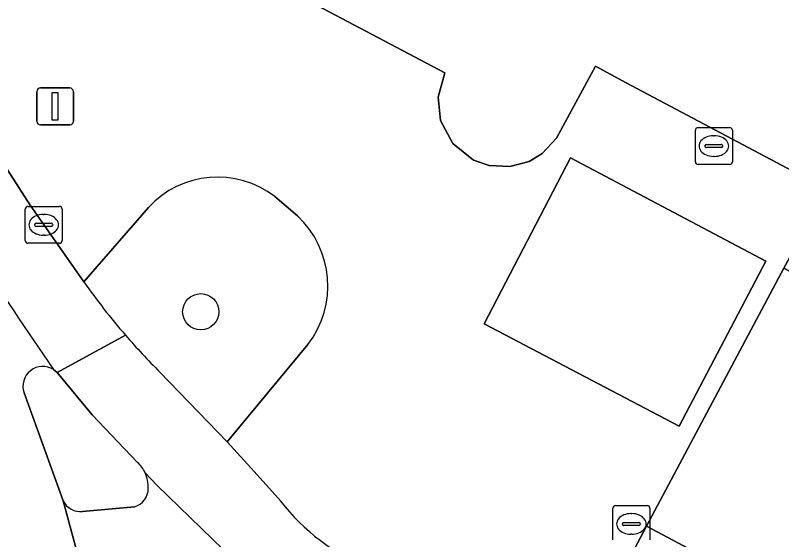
# Model space of a CAD drawing. Extents: x 159489 to 160304, y 383825 to 384531.
# Drawn here: x 159618.36 to 159639.09, y 384092.98 to 384107.17 of the extents above; entities that cross this region are included whole.
import ezdxf

# ---------------------------------------------------------------- set-up
doc = ezdxf.new("R2010")
doc.units = 0
for name, color, linetype in [('IMGEO_Boom', 7, 'Continuous'), ('IMGEO_Fietspad_gesloten', 7, 'Continuous'), ('IMGEO_Groenvoorziening', 7, 'Continuous'), ('IMGEO_Kolk', 7, 'Continuous'), ('IMGEO_Lichtmast', 7, 'Continuous'), ('IMGEO_Pand', 7, 'Continuous'), ('IMGEO_Parkeervlak_open', 7, 'Continuous'), ('IMGEO_Rijbaan_lokaal_gesloten', 7, 'Continuous'), ('IMGEO_Verkeerseiland_gesloten', 7, 'Continuous'), ('IMGEO_Voetpad_open', 7, 'Continuous')]:
    doc.layers.add(name, color=color, linetype=linetype)

msp = doc.modelspace()

# ---------------------------------------------------------------- linework, layer by layer
at = {"layer": 'IMGEO_Boom'}
msp.add_circle((159623.376, 384099.149), 0.489, dxfattribs=at)
at = {"layer": 'IMGEO_Fietspad_gesloten'}
for points in [[(159621.341, 384098.513), (159619.491, 384097.504), (159620.442, 384096.356), (159621.67, 384095.07)], [(159624.09, 384095.625), (159622.27, 384097.517)], [(159625.539, 384094.02), (159624.818, 384094.821), (159624.09, 384095.625)], [(159621.872, 384094.791), (159622.2, 384094.448), (159624.583, 384092.132), (159624.516, 384091.921), (159633.895, 384090.435), (159633.622, 384090.499), (159633.349, 384090.561), (159631.123, 384091.076)]]:
    msp.add_lwpolyline(points, dxfattribs=at)
for centre, radius, start, end in [((159634.759, 384110.097), 17.727, 220.8049, 225.2083), ((159621.031, 384094.395), 0.929, 25.2231, 46.5871), ((159630.149, 384097.6), 5.837, 217.8326, 247.4124)]:
    msp.add_arc(centre, radius, start, end, dxfattribs=at)
at = {"layer": 'IMGEO_Groenvoorziening'}
for points in [[(159625.991, 384101.741), (159625.382, 384102.264)], [(159621.961, 384101.971), (159620.213, 384099.959)], [(159622.27, 384097.517), (159624.09, 384095.625), (159626.276, 384098.261)]]:
    msp.add_lwpolyline(points, dxfattribs=at)
for centre, radius, start, end in [((159623.831, 384100.251), 2.541, 52.3915, 137.3991), ((159624.219, 384099.844), 2.596, 322.4149, 46.9488), ((159635.305, 384110.569), 18.448, 215.1081, 220.8063), ((159634.759, 384110.097), 17.727, 220.8049, 225.2083)]:
    msp.add_arc(centre, radius, start, end, dxfattribs=at)
at = {"layer": 'IMGEO_Kolk'}
for p, q in [((159636.832, 384104.133), (159637.684, 384104.133)), ((159636.757, 384103.207), (159636.757, 384104.059)), ((159637.245, 384103.913), (159637.27, 384103.913)), ((159637.758, 384104.059), (159637.758, 384103.207)), ((159637.016, 384103.627), (159637.016, 384103.639)), ((159637.454, 384103.59), (159637.056, 384103.59)), ((159637.059, 384103.676), (159637.457, 384103.676)), ((159637.5, 384103.639), (159637.5, 384103.627)), ((159637.268, 384103.353), (159637.243, 384103.353)), ((159637.684, 384103.133), (159636.832, 384103.133)), ((159618.628, 384101.075), (159618.628, 384101.927)), ((159618.703, 384102.001), (159619.555, 384102.001)), ((159619.629, 384101.927), (159619.629, 384101.075)), ((159619.116, 384101.781), (159619.141, 384101.781)), ((159618.887, 384101.495), (159618.887, 384101.507)), ((159619.325, 384101.458), (159618.927, 384101.458)), ((159618.93, 384101.544), (159619.328, 384101.544)), ((159619.371, 384101.507), (159619.371, 384101.495)), ((159619.139, 384101.221), (159619.114, 384101.221)), ((159619.555, 384101.001), (159618.703, 384101.001)), ((159634.526, 384092.979), (159634.526, 384093.831)), ((159634.601, 384093.905), (159635.453, 384093.905)), ((159635.527, 384093.831), (159635.527, 384092.979)), ((159635.014, 384093.685), (159635.039, 384093.685)), ((159634.785, 384093.399), (159634.785, 384093.411)), ((159635.223, 384093.362), (159634.825, 384093.362)), ((159634.828, 384093.448), (159635.226, 384093.448)), ((159635.269, 384093.411), (159635.269, 384093.399)), ((159635.037, 384093.125), (159635.012, 384093.125))]:
    msp.add_line(p, q, dxfattribs=at)
for points in [[(159636.832, 384104.133), (159637.684, 384104.133)], [(159636.757, 384103.207), (159636.757, 384104.059)], [(159637.758, 384104.059), (159637.758, 384103.207)], [(159637.684, 384103.133), (159636.832, 384103.133)], [(159618.628, 384101.075), (159618.628, 384101.927)], [(159618.703, 384102.001), (159619.555, 384102.001)], [(159619.629, 384101.927), (159619.629, 384101.075)], [(159619.555, 384101.001), (159618.703, 384101.001)], [(159634.526, 384092.979), (159634.526, 384093.831)], [(159634.601, 384093.905), (159635.453, 384093.905)], [(159635.527, 384093.831), (159635.527, 384092.979)]]:
    msp.add_lwpolyline(points, dxfattribs=at)
for centre, radius, start, end in [((159636.834, 384104.057), 0.0765, 91.552, 178.448), ((159636.834, 384104.057), 0.0765, 91.552, 178.448), ((159637.682, 384104.057), 0.0765, 1.552, 88.448), ((159637.682, 384104.057), 0.0765, 1.552, 88.448), ((159637.056, 384103.636), 0.0403, 85.8775, 175.7526), ((159637.053, 384103.626), 0.0366, 178.938, 274.7102), ((159637.457, 384103.633), 0.043, 264.8664, 352.4533), ((159637.461, 384103.638), 0.0386, 1.7309, 96.639), ((159636.834, 384103.209), 0.0765, 181.552, 268.448), ((159636.834, 384103.209), 0.0765, 181.552, 268.448), ((159637.682, 384103.209), 0.0765, 271.552, 358.448), ((159637.682, 384103.209), 0.0765, 271.552, 358.448), ((159618.705, 384101.925), 0.0765, 91.552, 178.448), ((159618.705, 384101.925), 0.0765, 91.552, 178.448), ((159619.553, 384101.925), 0.0765, 1.552, 88.448), ((159619.553, 384101.925), 0.0765, 1.552, 88.448), ((159618.927, 384101.504), 0.0403, 85.8775, 175.7526), ((159618.924, 384101.494), 0.0366, 178.938, 274.7102), ((159619.328, 384101.501), 0.043, 264.8664, 352.4533), ((159619.332, 384101.506), 0.0386, 1.7309, 96.639), ((159618.705, 384101.077), 0.0765, 181.552, 268.448), ((159618.705, 384101.077), 0.0765, 181.552, 268.448), ((159619.553, 384101.077), 0.0765, 271.552, 358.448), ((159619.553, 384101.077), 0.0765, 271.552, 358.448), ((159634.603, 384093.829), 0.0765, 91.552, 178.448), ((159634.603, 384093.829), 0.0765, 91.552, 178.448), ((159635.451, 384093.829), 0.0765, 1.552, 88.448), ((159635.451, 384093.829), 0.0765, 1.552, 88.448), ((159634.825, 384093.408), 0.0403, 85.8775, 175.7526), ((159634.822, 384093.398), 0.0366, 178.938, 274.7102), ((159635.226, 384093.405), 0.043, 264.8664, 352.4533), ((159635.23, 384093.41), 0.0386, 1.7309, 96.639)]:
    msp.add_arc(centre, radius, start, end, dxfattribs=at)
for centre, major_axis, ratio, start_param, end_param in [((159637.244, 384103.633), (-0.387, 0.002), 0.722429, 4.712389, 7.853982), ((159637.269, 384103.633), (-0.39, 0.002), 0.717154, 1.570796, 4.712389), ((159619.115, 384101.501), (-0.387, 0.002), 0.722429, 4.712389, 7.853982), ((159619.14, 384101.501), (-0.39, 0.002), 0.717154, 1.570796, 4.712389), ((159635.013, 384093.405), (-0.387, 0.002), 0.722429, 4.712389, 7.853982), ((159635.038, 384093.405), (-0.39, 0.002), 0.717154, 1.570796, 4.712389)]:
    msp.add_ellipse(centre, major_axis=major_axis, ratio=ratio, start_param=start_param, end_param=end_param, dxfattribs=at)
at = {"layer": 'IMGEO_Lichtmast'}
for p, q in [((159619.041, 384105.204), (159619.831, 384105.204)), ((159619.831, 384105.204), (159619.041, 384105.204)), ((159618.941, 384104.304), (159618.941, 384105.104)), ((159618.941, 384105.104), (159618.941, 384104.304)), ((159619.931, 384105.104), (159619.931, 384104.304)), ((159619.931, 384104.304), (159619.931, 384105.104)), ((159619.831, 384104.204), (159619.041, 384104.204)), ((159619.041, 384104.204), (159619.831, 384104.204))]:
    msp.add_line(p, q, dxfattribs=at)
msp.add_lwpolyline([(159619.361, 384105.079), (159619.511, 384105.079), (159619.511, 384104.329), (159619.361, 384104.329), (159619.361, 384105.079)], dxfattribs=at)
for centre, start, end in [((159619.041, 384105.104), 90, 180), ((159619.041, 384105.104), 90, 180), ((159619.831, 384105.104), 0, 90), ((159619.831, 384105.104), 360, 90), ((159619.041, 384104.304), 180, 270), ((159619.041, 384104.304), 180, 270), ((159619.831, 384104.304), 270, 0), ((159619.831, 384104.304), 270, 0)]:
    msp.add_arc(centre, 0.1, start, end, dxfattribs=at)
at = {"layer": 'IMGEO_Pand'}
msp.add_lwpolyline([(159625.056, 384108.226), (159629.982, 384105.612), (159629.796, 384104.956), (159629.866, 384104.323), (159630.195, 384103.704), (159630.752, 384103.255), (159631.176, 384103.104), (159631.741, 384103.075), (159632.264, 384103.214), (159632.614, 384103.428), (159633.003, 384103.842), (159634.055, 384105.791), (159634.89, 384105.347), (159640.298, 384102.473)], dxfattribs=at)
at = {"layer": 'IMGEO_Parkeervlak_open'}
msp.add_lwpolyline([(159631.047, 384098.82), (159636.323, 384096.052), (159638.667, 384100.519), (159633.378, 384103.313)], close=True, dxfattribs=at)
at = {"layer": 'IMGEO_Rijbaan_lokaal_gesloten'}
for points in [[(159620.213, 384099.959), (159618.759, 384102.029), (159617.442, 384104.076)], [(159619.393, 384097.584), (159619.491, 384097.504), (159621.341, 384098.513)], [(159615.96, 384094.037), (159615.984, 384093.919), (159616.444, 384091.664), (159616.962, 384089.129), (159620.902, 384089.234), (159620.263, 384091.796), (159619.659, 384094.031), (159618.598, 384096.953)]]:
    msp.add_lwpolyline(points, dxfattribs=at)
for centre, radius, start, end in [((159775.218, 384204.375), 188.907, 212.09824, 214.42381), ((159775.218, 384204.375), 188.907, 212.09824, 214.42381), ((159635.305, 384110.569), 18.448, 215.1081, 220.8063), ((159619.103, 384097.133), 0.536, 57.2316, 199.6472)]:
    msp.add_arc(centre, radius, start, end, dxfattribs=at)
at = {"layer": 'IMGEO_Verkeerseiland_gesloten'}
for points in [[(159620.442, 384096.356), (159619.491, 384097.504), (159619.393, 384097.584)], [(159618.598, 384096.953), (159619.659, 384094.031)], [(159621.67, 384095.07), (159620.442, 384096.356)], [(159620.179, 384093.742), (159621.589, 384093.869)]]:
    msp.add_lwpolyline(points, dxfattribs=at)
for centre, radius, start, end in [((159619.103, 384097.133), 0.536, 57.2316, 199.6472), ((159621.031, 384094.395), 0.929, 25.2231, 46.5871), ((159621.062, 384094.408), 0.896, 357.3153, 25.3046), ((159621.443, 384094.362), 0.514, 286.471, 0.4934), ((159620.121, 384094.249), 0.511, 205.3219, 276.5502)]:
    msp.add_arc(centre, radius, start, end, dxfattribs=at)
at = {"layer": 'IMGEO_Voetpad_open'}
for points in [[(159631.123, 384091.076), (159633.349, 384090.561), (159633.622, 384090.499), (159633.895, 384090.435), (159635.437, 384093.346), (159639.149, 384100.327), (159639.58, 384101.122), (159640.298, 384102.473), (159634.89, 384105.347), (159634.055, 384105.791), (159633.003, 384103.842), (159632.614, 384103.428), (159632.264, 384103.214), (159631.741, 384103.075), (159631.176, 384103.104), (159630.752, 384103.255), (159630.195, 384103.704), (159629.866, 384104.323), (159629.796, 384104.956), (159629.982, 384105.612), (159625.056, 384108.226)], [(159617.442, 384104.076), (159618.759, 384102.029), (159620.213, 384099.959), (159621.961, 384101.971)], [(159625.382, 384102.264), (159625.991, 384101.741)], [(159667.902, 384085.242), (159668.739, 384087.365), (159666.48, 384088.565), (159646.595, 384099.129), (159645.876, 384097.776), (159639.58, 384101.122), (159639.149, 384100.327), (159661.376, 384088.514), (159657.661, 384081.528), (159635.437, 384093.346), (159633.895, 384090.435)], [(159626.276, 384098.261), (159624.09, 384095.625), (159624.818, 384094.821), (159625.539, 384094.02)], [(159622.2, 384094.448), (159621.872, 384094.791)], [(159619.659, 384094.031), (159620.263, 384091.796), (159622.118, 384091.955), (159624.516, 384091.921), (159624.583, 384092.132), (159622.2, 384094.448)], [(159621.589, 384093.869), (159620.179, 384093.742)]]:
    msp.add_lwpolyline(points, dxfattribs=at)
for points in [[(159638.667, 384100.519), (159636.323, 384096.052), (159631.047, 384098.82), (159633.378, 384103.313)], [(159635.437, 384093.346), (159657.661, 384081.528), (159661.376, 384088.514), (159639.149, 384100.327)]]:
    msp.add_lwpolyline(points, close=True, dxfattribs=at)
for centre, radius, start, end in [((159623.831, 384100.251), 2.541, 52.3915, 137.3991), ((159624.219, 384099.844), 2.596, 322.4149, 46.9488), ((159621.062, 384094.408), 0.896, 357.3153, 25.3046), ((159621.443, 384094.362), 0.514, 286.471, 0.4934), ((159620.121, 384094.249), 0.511, 205.3219, 276.5502), ((159630.149, 384097.6), 5.837, 217.8326, 247.4124)]:
    msp.add_arc(centre, radius, start, end, dxfattribs=at)

doc.saveas('drawing.dxf')
